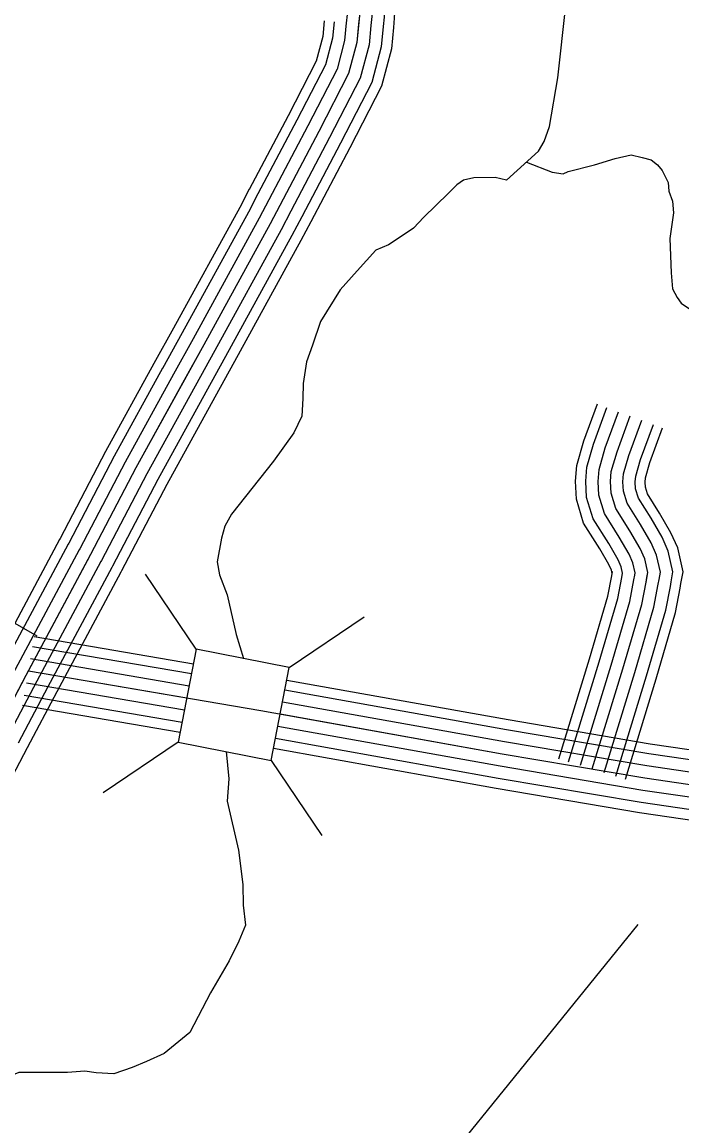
# Model space of a CAD drawing. Extents: x 1551132 to 1791609, y 378168 to 563823.
# Drawn here: x 1643278 to 1644933, y 433226 to 435995 of the extents above; entities that cross this region are included whole.
import ezdxf

# ---------------------------------------------------------------- set-up
doc = ezdxf.new("R2010")
doc.units = 0
for name, color, linetype in [('DESIGN - ROW - Right-of-Way and Easement Labels', 7, 'Continuous'), ('DESIGN - TRANSPORTATION - Text', 7, 'Continuous'), ('SURVEY - CONTOURS - Index with Text', 7, 'Continuous'), ('SURVEY - CONTROL with Text', 7, 'Continuous'), ('SURVEY - DRAINAGE - Storm Sewer', 7, 'Continuous'), ('SURVEY - TRANSPORTATION - Roads', 7, 'Continuous')]:
    doc.layers.add(name, color=color, linetype=linetype)

msp = doc.modelspace()

# ---------------------------------------------------------------- linework, layer by layer
at = {"layer": 'DESIGN - ROW - Right-of-Way and Easement Labels'}
msp.add_lwpolyline([(1644823.177, 433731.328), (1644027.653, 432749.335)], dxfattribs=at)
at = {"layer": 'DESIGN - TRANSPORTATION - Text'}
for points in [[(1644573.383, 435671.346), (1644587.891, 435695.78), (1644601.258, 435732.914), (1644621.732, 435855.034), (1644642.074, 436037.08), (1644653.39, 436139.099), (1644662.032, 436189.076), (1644674.381, 436216.968), (1644682.481, 436224.877), (1644700.647, 436238.669), (1644751.988, 436253.544), (1644810.687, 436247.294), (1644844.702, 436250.878), (1644866.869, 436264.62), (1644881.01, 436276.462), (1644891.21, 436292.354), (1644905.509, 436316.213), (1644914.643, 436404.248), (1644929.359, 436460.15), (1644940.434, 436544.152)], [(1644573.383, 435671.346), (1644493.235, 435598.71), (1644465.278, 435605.485), (1644411.304, 435604.152), (1644385.254, 435598.469), (1644369.122, 435586.643), (1644346.864, 435564.884), (1644286.173, 435505.541), (1644259.849, 435477.824), (1644221.558, 435452.256), (1644197.375, 435436.531), (1644165.235, 435422.905), (1644118.627, 435371.396), (1644076.062, 435323.844), (1644027.104, 435244.326), (1644006.363, 435184.482), (1643991.855, 435142.59), (1643983.18, 435088.613), (1643982.697, 435050.554), (1643980.147, 435006.511), (1643959.639, 434964.702), (1643908.782, 434893.208), (1643803.193, 434760.305), (1643786.835, 434730.454), (1643778.46, 434700.511), (1643767.718, 434640.543), (1643773.31, 434608.417), (1643792.659, 434558.099), (1643815.234, 434458.997), (1643833.4, 434398.378)], [(1644543.267, 435644.053), (1644607.716, 435618.569), (1644635.64, 435614.219), (1644647.698, 435620.078), (1644713.863, 435637.286), (1644766.012, 435652.67), (1644806.095, 435662.187), (1644833.994, 435655.829), (1644855.893, 435649.545), (1644871.726, 435637.328), (1644883.534, 435623.161), (1644899.142, 435592.919), (1644900.859, 435570.86), (1644909.401, 435545.709), (1644912.167, 435516.633), (1644903.367, 435452.632), (1644906.284, 435366.454), (1644909.775, 435326.345), (1644921.483, 435304.161), (1644931.3, 435290.019), (1644960.049, 435270.56)], [(1643790.259, 434164.897), (1643797.226, 434096.112), (1643792.526, 434040.077), (1643820.95, 433917.524), (1643831.858, 433831.247), (1643833.2, 433779.146), (1643838.566, 433728.994), (1643822.075, 433689.135), (1643797.467, 433639.35), (1643750.51, 433559.806), (1643699.294, 433460.279), (1643634.679, 433406.986), (1643590.472, 433387.502), (1643554.306, 433371.926), (1643508.149, 433356.476), (1643464.225, 433359.026), (1643436.001, 433362.509), (1643392.293, 433359.918), (1643270.396, 433359.426), (1643115.25, 433295.199), (1642975.545, 433178.746)]]:
    msp.add_lwpolyline(points, dxfattribs=at)
at = {"layer": 'SURVEY - CONTOURS - Index with Text'}
for points in [[(1643308.812, 434453.255), (1643707.92, 434384.845)], [(1643304.638, 434428.896), (1643703.22, 434360.569)], [(1643299.396, 434398.345), (1643697.32, 434330.127)], [(1643294.163, 434367.786), (1643877.391, 434267.808), (1644482.81, 434159.531), (1644840.501, 434099.004), (1645084.321, 434063.295), (1645282.224, 434039.912), (1645552.143, 434016.028), (1645834.028, 433986.06), (1646109.88, 433952.135), (1646407.681, 433910.042), (1646707.432, 433861.933), (1646771.381, 433851.482), (1646837.429, 433855.033), (1647194.204, 433940.677), (1647226.895, 433945.643), (1647264.244, 433942.202)], [(1643294.163, 434367.786), (1643691.378, 434299.692)], [(1643288.929, 434337.227), (1643685.478, 434269.25)], [(1643942.098, 434344.327), (1644497.676, 434244.966), (1644854.018, 434184.665), (1645095.695, 434149.273), (1645291.132, 434126.18), (1645560.551, 434102.338), (1645843.903, 434072.221), (1646121.238, 434038.112), (1646420.623, 433995.794), (1646586.202, 433969.219)], [(1643937.381, 434320.068), (1644493.443, 434220.616), (1644850.168, 434160.256), (1645092.454, 434124.764), (1645288.599, 434101.588), (1645558.151, 434077.738), (1645841.086, 434047.662), (1646118.005, 434013.603), (1646416.931, 433971.352), (1646583.185, 433944.668)], [(1643283.688, 434306.676), (1643679.504, 434238.824)], [(1643931.481, 434289.626), (1644488.126, 434190.073), (1644845.335, 434129.63), (1645088.387, 434094.029), (1645285.408, 434070.754), (1645555.151, 434046.887), (1645837.561, 434016.861), (1646113.938, 433982.869), (1646412.306, 433940.701), (1646579.469, 433913.867)], [(1643279.346, 434281.325), (1643674.704, 434213.557)], [(1643925.598, 434259.183), (1644482.81, 434159.531), (1644840.501, 434099.004), (1645084.321, 434063.295), (1645282.224, 434039.912), (1645552.143, 434016.028), (1645834.028, 433986.06), (1646109.88, 433952.135), (1646407.681, 433910.042), (1646575.686, 433883.075)], [(1643919.665, 434228.757), (1644477.493, 434128.988), (1644835.668, 434068.379), (1645080.254, 434032.561), (1645279.041, 434009.069), (1645549.135, 433985.169), (1645830.495, 433955.26), (1646105.822, 433921.401), (1646403.056, 433879.383), (1646571.877, 433852.291)], [(1643908.782, 434173.089), (1644467.768, 434073.112), (1644826.827, 434012.352), (1645072.821, 433976.326), (1645273.208, 433952.651), (1645543.643, 433928.717), (1645824.036, 433898.908), (1646098.388, 433865.166), (1646394.59, 433823.298), (1646564.969, 433795.956)], [(1643913.706, 434198.323), (1644472.177, 434098.446), (1644830.835, 434037.753), (1645076.187, 434001.827), (1645275.849, 433978.235), (1645546.135, 433954.318), (1645826.97, 433924.459), (1646101.755, 433890.666), (1646398.431, 433848.732), (1646567.977, 433821.523)]]:
    msp.add_lwpolyline(points, dxfattribs=at)
at = {"layer": 'SURVEY - CONTROL with Text'}
for points in [[(1644081.205, 437992.523), (1644088.688, 437922.396), (1644111.529, 437766.067), (1644156.011, 437559.536), (1644173.327, 437467.309), (1644178.452, 437349.148), (1644172.819, 437130.942), (1644152.652, 436840.759), (1644144.352, 436532.476), (1644138.352, 436264.219), (1644124.469, 436012.038), (1644117.961, 435944.011), (1644097.378, 435866.059), (1644022.263, 435720.413), (1643900.491, 435488.999), (1643734.178, 435185.799), (1643563.807, 434876.632), (1643450.143, 434659.168), (1643287.83, 434355.952), (1643109.234, 434016.801), (1642955.02, 433727.535), (1642790.616, 433412.319), (1642721.592, 433278.648), (1642679.16, 433222.872)], [(1644112.403, 436490.225), (1644107.37, 436265.419), (1644093.553, 436014.363), (1644091.512, 435993.012)], [(1644143.394, 436489.533), (1644138.352, 436264.219), (1644124.469, 436012.038), (1644122.369, 435990.062)], [(1644174.385, 436488.842), (1644169.335, 436263.019), (1644155.385, 436009.712), (1644153.227, 435987.112)], [(1644205.376, 436488.15), (1644200.309, 436261.819), (1644186.309, 436007.379), (1644184.084, 435984.162)], [(1644231.084, 436487.575), (1644226.017, 436260.827), (1644211.95, 436005.454), (1644209.684, 435981.72)], [(1644036.046, 435998.337), (1644032.313, 435959.311), (1644015.963, 435897.376), (1643945.357, 435760.481), (1643848.092, 435575.634)], [(1644060.654, 435995.987), (1644056.729, 435954.953), (1644039.163, 435888.451), (1643967.281, 435749.064), (1643869.967, 435564.126)], [(1644091.512, 435993.029), (1644087.345, 435949.478), (1644068.27, 435877.251), (1643994.772, 435734.739), (1643897.399, 435549.684)], [(1644122.369, 435990.079), (1644117.961, 435944.011), (1644097.378, 435866.059), (1644022.263, 435720.413), (1643924.832, 435535.25)], [(1644153.227, 435987.129), (1644148.577, 435938.544), (1644126.486, 435854.867), (1644049.754, 435706.088), (1643952.265, 435520.816)], [(1644184.084, 435984.17), (1644179.193, 435933.069), (1644155.593, 435843.666), (1644077.245, 435691.762), (1643979.697, 435506.374)], [(1644209.684, 435981.72), (1644204.592, 435928.535), (1644179.734, 435834.383), (1644100.053, 435679.887), (1644002.455, 435494.399)], [(1643848.1, 435575.651), (1643824.101, 435530.05), (1643658.188, 435227.583), (1643609.047, 435138.398)], [(1643869.975, 435564.142), (1643845.875, 435518.349), (1643679.846, 435215.675), (1643630.697, 435126.472)], [(1643897.408, 435549.709), (1643873.183, 435503.674), (1643707.012, 435200.733), (1643657.846, 435111.505)], [(1643924.84, 435535.267), (1643900.491, 435488.999), (1643734.178, 435185.799), (1643684.996, 435096.547)], [(1643952.273, 435520.825), (1643927.798, 435474.323), (1643761.344, 435170.865), (1643712.145, 435081.588)], [(1643979.706, 435506.391), (1643955.106, 435459.648), (1643788.51, 435155.923), (1643739.294, 435066.621)], [(1644002.463, 435494.416), (1643977.756, 435447.473), (1643811.043, 435143.54), (1643761.819, 435054.212)], [(1643609.056, 435138.423), (1643487.4, 434917.65), (1643373.486, 434699.711), (1643372.019, 434696.969)], [(1643630.705, 435126.489), (1643509.175, 434905.958), (1643395.336, 434688.152), (1643393.819, 434685.311)], [(1643657.855, 435111.522), (1643536.491, 434891.3), (1643422.735, 434673.66), (1643421.152, 434670.694)], [(1643685.004, 435096.563), (1643563.807, 434876.632), (1643450.143, 434659.168), (1643448.484, 434656.068)], [(1643712.153, 435081.605), (1643591.123, 434861.965), (1643477.55, 434644.676), (1643475.817, 434641.443)], [(1643739.303, 435066.638), (1643618.439, 434847.307), (1643504.95, 434630.184), (1643503.15, 434626.826)], [(1643761.827, 435054.229), (1643641.097, 434835.14), (1643527.682, 434618.159), (1643525.824, 434614.692)], [(1643372.044, 434697.003), (1643211.24, 434396.62), (1643136.75, 434255.158)], [(1643393.836, 434685.336), (1643233.073, 434385.028), (1643158.616, 434243.641)], [(1643421.16, 434670.71), (1643260.447, 434370.494), (1643186.049, 434229.19)], [(1643448.493, 434656.077), (1643287.83, 434355.952), (1643213.473, 434214.748)], [(1643475.825, 434641.443), (1643315.212, 434341.41), (1643240.897, 434200.306)], [(1643503.15, 434626.818), (1643342.587, 434326.876), (1643268.33, 434185.856)], [(1643525.824, 434614.676), (1643365.303, 434314.818), (1643291.079, 434173.872)], [(1643291.088, 434173.889), (1643186.74, 433975.734), (1643056.66, 433731.744)]]:
    msp.add_lwpolyline(points, dxfattribs=at)
at = {"layer": 'SURVEY - DRAINAGE - Storm Sewer'}
for p, q in [((1643714.997, 434421.39), (1643587.984, 434609.671)), ((1643948.232, 434376.062), (1644136.521, 434503.059)), ((1643669.678, 434188.138), (1643481.38, 434061.133)), ((1643902.863, 434142.827), (1644029.876, 433954.53))]:
    msp.add_line(p, q, dxfattribs=at)
msp.add_lwpolyline([(1643669.678, 434188.138), (1643902.904, 434142.819), (1643948.232, 434376.062), (1643714.997, 434421.39)], close=True, dxfattribs=at)
at = {"layer": 'SURVEY - TRANSPORTATION - Roads'}
for points in [[(1644758.304, 434612.018), (1644756.429, 434620.36), (1644750.129, 434634.385), (1644727.621, 434673.394), (1644686.839, 434738.329), (1644668.631, 434798.139), (1644666.464, 434843.699), (1644669.489, 434883.05), (1644687.33, 434944.552), (1644721.23, 435037.179)], [(1644784.511, 434612.576), (1644784.52, 434612.626), (1644780.945, 434628.527), (1644773.062, 434646.102), (1644749.654, 434686.67), (1644710.446, 434749.096), (1644694.172, 434802.565), (1644692.222, 434843.324), (1644694.93, 434878.433), (1644711.788, 434936.543), (1644745.379, 435028.337)], [(1644708.571, 434121.33), (1644785.394, 434372.37), (1644832.96, 434534.133), (1644843.502, 434590.101), (1644847.735, 434614.093), (1644840.068, 434648.211), (1644828.335, 434674.361), (1644802.778, 434718.662), (1644767.345, 434775.072), (1644755.729, 434813.231), (1644754.337, 434842.416), (1644756.254, 434867.3), (1644770.737, 434917.226), (1644803.603, 435007.028)], [(1644815.044, 434607.193), (1644816.127, 434613.36), (1644810.511, 434638.369), (1644800.694, 434660.236), (1644776.22, 434702.662), (1644738.896, 434762.088), (1644724.946, 434807.898), (1644723.279, 434842.866), (1644725.588, 434872.866), (1644741.262, 434926.884), (1644774.495, 435017.687)], [(1644845.568, 434601.809), (1644847.735, 434614.093), (1644840.068, 434648.211), (1644828.335, 434674.361), (1644802.778, 434718.662), (1644767.345, 434775.072), (1644755.729, 434813.231), (1644754.337, 434842.416), (1644756.254, 434867.3), (1644770.737, 434917.226), (1644803.603, 435007.028)], [(1644876.092, 434596.426), (1644879.342, 434614.826), (1644869.626, 434658.052), (1644855.976, 434688.487), (1644829.335, 434734.663), (1644795.794, 434788.056), (1644786.511, 434818.565), (1644785.395, 434841.966), (1644786.92, 434861.733), (1644800.211, 434907.567), (1644832.71, 434996.37)], [(1644906.625, 434591.042), (1644910.95, 434615.56), (1644899.192, 434667.894), (1644883.609, 434702.62), (1644855.901, 434750.655), (1644824.244, 434801.048), (1644817.286, 434823.898), (1644816.452, 434841.507), (1644817.577, 434856.166), (1644829.685, 434897.909), (1644861.826, 434985.719)], [(1644930.966, 434586.742), (1644936.149, 434616.143), (1644922.758, 434675.745), (1644905.65, 434713.879), (1644877.076, 434763.414), (1644846.927, 434811.398), (1644841.827, 434828.149), (1644841.21, 434841.149), (1644842.027, 434851.724), (1644853.193, 434890.209), (1644885.034, 434977.219)], [(1642764.459, 434770.988), (1642923.138, 434684.51), (1643011.353, 434629.117), (1643314.962, 434455.196)], [(1644624.698, 434146.997), (1644701.38, 434397.579), (1644747.57, 434554.675), (1644757.204, 434605.834), (1644759.187, 434617.051)], [(1644649.289, 434139.472), (1644726.013, 434390.187), (1644772.603, 434548.65), (1644782.511, 434601.218), (1644784.511, 434612.585)], [(1644678.93, 434130.405), (1644755.703, 434381.279), (1644802.786, 434541.391), (1644813.002, 434595.659), (1644815.036, 434607.209)], [(1644708.571, 434121.33), (1644785.394, 434372.37), (1644832.96, 434534.133), (1644843.502, 434590.101), (1644845.568, 434601.826)], [(1644738.212, 434112.255), (1644815.085, 434363.461), (1644863.134, 434526.874), (1644874.001, 434584.542), (1644876.101, 434596.443)], [(1644767.853, 434103.188), (1644844.776, 434354.553), (1644893.317, 434519.616), (1644904.492, 434578.984), (1644906.625, 434591.067)], [(1644791.486, 434095.954), (1644868.451, 434347.444), (1644917.375, 434513.824), (1644928.808, 434574.55), (1644930.966, 434586.776)]]:
    msp.add_lwpolyline(points, dxfattribs=at)

doc.saveas('drawing.dxf')
